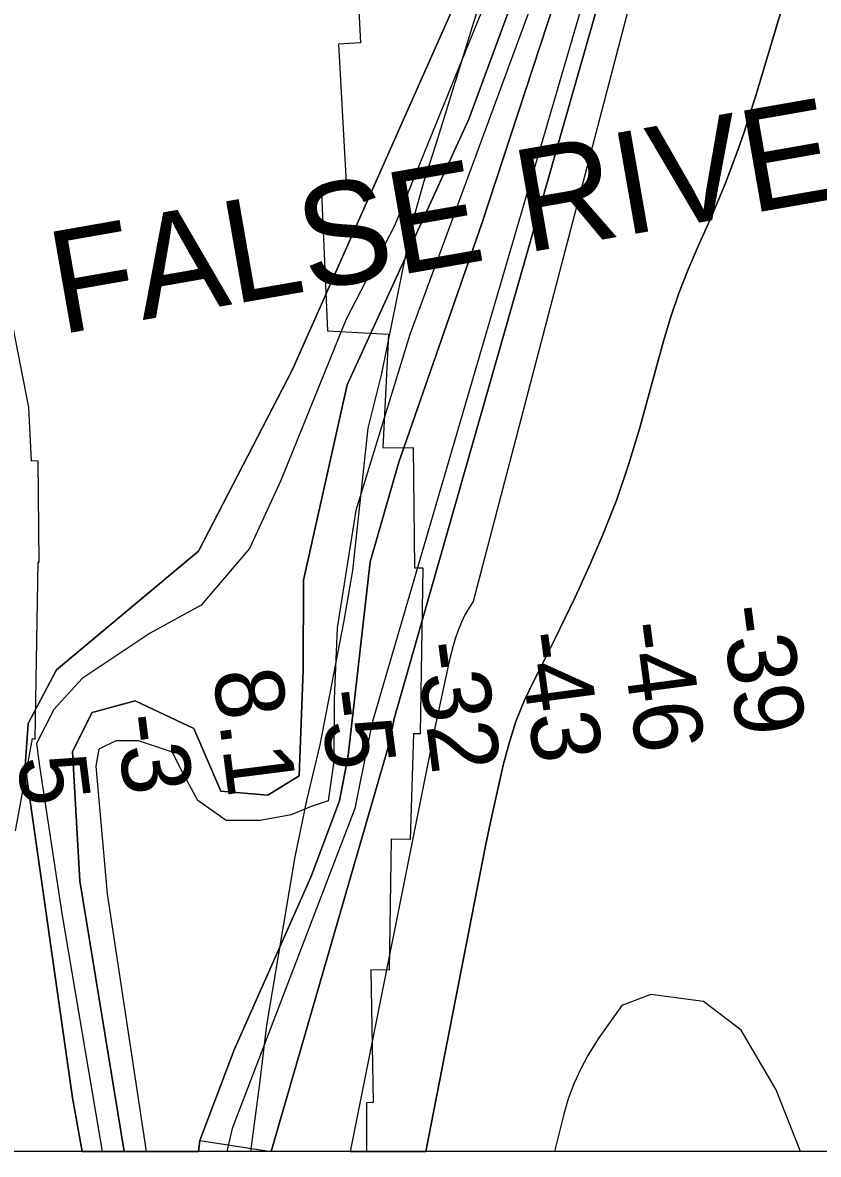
# Model space of a CAD drawing. Extents: x 3271442 to 3309282, y 752266 to 777610.
# Drawn here: x 3284889 to 3285665, y 757642 to 758745 of the extents above; entities that cross this region are included whole.
import ezdxf

# ---------------------------------------------------------------- set-up
doc = ezdxf.new("R2010")
doc.units = 0
for name, color, linetype in [('V-CHAN-NAID', 7, 'Continuous'), ('V-GRID-FRAM', 7, 'Continuous'), ('V-RIVR-EDGE', 7, 'Continuous'), ('V-RIVR-RANG', 7, 'Continuous'), ('V-RRAP-RVMT', 7, 'Continuous'), ('V-TOPO-DPTH', 7, 'Continuous'), ('V-TOPO-MAJR', 7, 'Continuous'), ('V-TOPO-MINR', 7, 'Continuous'), ('V-TOPO-WATR', 7, 'Continuous')]:
    doc.layers.add(name, color=color, linetype=linetype)

msp = doc.modelspace()

# ---------------------------------------------------------------- linework, layer by layer
at = {"layer": 'V-GRID-FRAM'}
msp.add_lwpolyline([(3275591.3, 775827.4), (3307043.5, 775836.6), (3307056.7, 757650.8), (3275588.7, 757641.7), (3275591.3, 775827.4)], dxfattribs=at)
at = {"layer": 'V-RIVR-EDGE'}
msp.add_lwpolyline([(3285345.8, 758799.9), (3285294.1, 758632.3), (3285280.1, 758588.8), (3285268.3, 758547.1), (3285239.2, 758402.9), (3285225.6, 758349.4), (3285210.9, 758210.8), (3285202.1, 758160), (3285178.8, 758040.9), (3285166, 757986.6), (3285154.6, 757931.5), (3285126.8, 757767.7), (3285120.1, 757710.7), (3285111.4, 757644.4)], dxfattribs=at)
at = {"layer": 'V-RRAP-RVMT'}
for p, q in [((3285207.7, 758933.3), (3285218.5, 758725.2)), ((3285218.5, 758725.2), (3285197.1, 758723.6)), ((3285197.1, 758723.6), (3285204.7, 758588.5)), ((3285204.7, 758588.5), (3285180.4, 758586.3)), ((3285180.4, 758586.3), (3285186.3, 758444.3)), ((3284895.3, 758369.5), (3284874.7, 758474.4)), ((3285186.3, 758444.3), (3285245.8, 758441.2)), ((3285245.8, 758441.2), (3285240.3, 758330.4)), ((3284897.6, 758317.2), (3284895.3, 758369.5)), ((3285240.3, 758330.4), (3285269.9, 758330.6)), ((3285269.9, 758330.6), (3285271.2, 758213.2)), ((3284904.2, 758317.6), (3284897.6, 758317.2)), ((3284905.3, 758218.8), (3284904.2, 758317.6)), ((3284901.4, 758046.5), (3284904.1, 758218.8)), ((3284904.1, 758218.8), (3284905.3, 758218.8)), ((3285271.2, 758213.2), (3285279.3, 758213.4)), ((3285279.3, 758213.4), (3285276.9, 758051.5)), ((3285270.2, 758051.5), (3285267, 757948.6)), ((3285276.9, 758051.5), (3285270.2, 758051.5)), ((3284882, 757956.9), (3284898.8, 758046.9)), ((3284898.8, 758046.9), (3284901.4, 758046.5)), ((3285248.6, 757949), (3285246.5, 757821.1)), ((3285267, 757948.6), (3285248.6, 757949)), ((3285246.5, 757821.1), (3285228.6, 757821.4)), ((3285228.6, 757821.4), (3285231, 757692.2)), ((3285224.6, 757691.9), (3285224.3, 757644.5)), ((3285231, 757692.2), (3285224.6, 757691.9)), ((3285224.3, 757644.5), (3284688.8, 757644.3))]:
    msp.add_line(p, q, dxfattribs=at)
at = {"layer": 'V-TOPO-DPTH'}
for p, q in [((3285603.4, 758671.6), (3285643.1, 758804.4)), ((3285643.1, 758804.4), (3285603.4, 758671.6)), ((3285598.1, 758654.7), (3285603.4, 758671.6)), ((3285603.4, 758671.6), (3285598.1, 758654.7)), ((3285592.7, 758638), (3285598.1, 758654.7)), ((3285598.1, 758654.7), (3285592.7, 758638)), ((3285586.9, 758621.4), (3285592.7, 758638)), ((3285592.7, 758638), (3285586.9, 758621.4)), ((3285580.9, 758604.8), (3285586.9, 758621.4)), ((3285586.9, 758621.4), (3285580.9, 758604.8)), ((3285574.5, 758588.4), (3285580.9, 758604.8)), ((3285580.9, 758604.8), (3285574.5, 758588.4)), ((3285567.9, 758572.1), (3285574.5, 758588.4)), ((3285574.5, 758588.4), (3285567.9, 758572.1)), ((3285561, 758555.9), (3285567.9, 758572.1)), ((3285567.9, 758572.1), (3285561, 758555.9)), ((3285553.8, 758539.8), (3285561, 758555.9)), ((3285561, 758555.9), (3285553.8, 758539.8)), ((3285547.9, 758526.9), (3285553.8, 758539.8)), ((3285553.8, 758539.8), (3285547.9, 758526.9)), ((3285538.2, 758504.2), (3285547.9, 758526.9)), ((3285547.9, 758526.9), (3285538.2, 758504.2)), ((3285529.2, 758481.2), (3285538.2, 758504.2)), ((3285538.2, 758504.2), (3285529.2, 758481.2)), ((3285521.3, 758457.9), (3285529.2, 758481.2)), ((3285529.2, 758481.2), (3285521.3, 758457.9)), ((3285514.2, 758434.2), (3285521.3, 758457.9)), ((3285521.3, 758457.9), (3285514.2, 758434.2)), ((3285490.7, 758348.9), (3285514.2, 758434.2)), ((3285514.2, 758434.2), (3285490.7, 758348.9)), ((3285480, 758313.7), (3285490.7, 758348.9)), ((3285490.7, 758348.9), (3285480, 758313.7)), ((3285468.2, 758278.9), (3285480, 758313.7)), ((3285480, 758313.7), (3285468.2, 758278.9)), ((3285454.6, 758244.7), (3285468.2, 758278.9)), ((3285468.2, 758278.9), (3285454.6, 758244.7)), ((3285440, 758211), (3285454.6, 758244.7)), ((3285454.6, 758244.7), (3285440, 758211)), ((3285427.8, 758184.7), (3285440, 758211)), ((3285440, 758211), (3285427.8, 758184.7)), ((3285418.2, 758164.5), (3285427.8, 758184.7)), ((3285427.8, 758184.7), (3285418.2, 758164.5)), ((3285408.4, 758144.4), (3285418.2, 758164.5)), ((3285418.2, 758164.5), (3285408.4, 758144.4)), ((3285398.4, 758124.4), (3285408.4, 758144.4)), ((3285408.4, 758144.4), (3285398.4, 758124.4)), ((3285388.2, 758104.4), (3285398.4, 758124.4)), ((3285398.4, 758124.4), (3285388.2, 758104.4)), ((3285378.7, 758084.3), (3285388.2, 758104.4)), ((3285388.2, 758104.4), (3285378.7, 758084.3)), ((3285370.2, 758063.7), (3285378.7, 758084.3)), ((3285378.7, 758084.3), (3285370.2, 758063.7)), ((3285363.5, 758042.6), (3285370.2, 758063.7)), ((3285370.2, 758063.7), (3285363.5, 758042.6)), ((3285357.8, 758021), (3285363.5, 758042.6)), ((3285363.5, 758042.6), (3285357.8, 758021)), ((3285345.4, 757965.6), (3285357.8, 758021)), ((3285357.8, 758021), (3285345.4, 757965.6)), ((3285340.5, 757942.5), (3285345.4, 757965.6)), ((3285345.4, 757965.6), (3285340.5, 757942.5)), ((3285340.5, 757942.5), (3285282.2, 757644.5)), ((3285060.6, 757644.4), (3285061.9, 757655.2)), ((3285282.2, 757644.5), (3285987.3, 757644.7))]:
    msp.add_line(p, q, dxfattribs=at)
for points in [[(3285984.3, 761013.7), (3285859, 760583.2), (3285731.3, 760337.8), (3285567.5, 759962.6), (3285478.6, 759772.3), (3285417.1, 759476.9), (3285360.4, 758875), (3285152.1, 758406.1), (3285060.6, 758229.6), (3284922.2, 758113.9), (3284894.5, 758061.5), (3284891.6, 758020.1), (3284937.8, 757696.9), (3284947.2, 757644.4), (3284988, 757644.4)], [(3286012.4, 760978.4), (3285889.5, 760586), (3285808.7, 760311.7), (3285616.8, 759782.3), (3285504.9, 759222.2), (3285412.6, 758890.7), (3285324.3, 758650.8), (3285205.5, 758391.8), (3285163.1, 758201.3), (3285162.8, 758113.7), (3285158.8, 758010.7), (3285128.2, 757991.8), (3285082.5, 757995.7), (3285056, 758056.7), (3284998.8, 758083.6), (3284956.9, 758072.2), (3284937.7, 758034.2), (3284945, 757908.3), (3284988, 757644.4)], [(3284988, 757644.4), (3284945, 757908.3), (3284937.7, 758034.2), (3284956.9, 758072.2), (3284998.8, 758083.6), (3285056, 758056.7), (3285082.5, 757995.7), (3285128.2, 757991.8), (3285158.8, 758010.7), (3285162.8, 758113.7), (3285163.1, 758201.3), (3285205.5, 758391.8), (3285324.3, 758650.8), (3285412.6, 758890.7), (3285504.9, 759222.2), (3285616.8, 759782.3), (3285808.7, 760311.7), (3285889.5, 760586), (3286012.4, 760978.4)], [(3284988, 757644.4), (3285060.6, 757644.4), (3285061.9, 757655.2), (3285095.3, 757743.5), (3285170.3, 757911.7), (3285198.1, 757986.2), (3285206.5, 758030.4), (3285228.1, 758219.2), (3285256, 758316.3), (3285336.6, 758548.1), (3285551.8, 759203.2), (3285669.2, 759771.8), (3285805.4, 760149.8), (3285958.5, 760643.7), (3286050.3, 760916.9)], [(3286050.3, 760916.9), (3285958.5, 760643.7), (3285805.4, 760149.8), (3285669.2, 759771.8), (3285551.8, 759203.2), (3285336.6, 758548.1), (3285256, 758316.3), (3285228.1, 758219.2), (3285206.5, 758030.4), (3285198.1, 757986.2), (3285170.3, 757911.7), (3285095.3, 757743.5), (3285061.9, 757655.2), (3285060.6, 757644.4)], [(3285061.9, 757655.2), (3285131.5, 757644.4), (3285247.7, 758046.3), (3285248.1, 758048.7), (3285248.5, 758051), (3285248.9, 758053.4), (3285249.3, 758055.7), (3285249.7, 758058.1), (3285250.2, 758060.4), (3285250.7, 758062.8), (3285251.2, 758065.1), (3285647.4, 759453)], [(3285131.5, 757644.4), (3285247.7, 758046.3), (3285248.1, 758048.7), (3285248.5, 758051), (3285248.9, 758053.4), (3285249.3, 758055.7), (3285249.7, 758058.1), (3285250.2, 758060.4), (3285250.7, 758062.8), (3285251.2, 758065.1), (3285647.4, 759453)], [(3285509.2, 758870.6), (3285328.4, 758180.5), (3285324.3, 758174), (3285320.5, 758167.4), (3285317.2, 758160.4), (3285314.2, 758153.3), (3285311.7, 758146), (3285309.4, 758138.7), (3285307.4, 758131.2), (3285305.5, 758123.7), (3285292, 758062), (3285291.8, 758061.1), (3285291.6, 758060.3), (3285291.5, 758059.4), (3285291.3, 758058.5), (3285291.2, 758057.6), (3285291, 758056.7), (3285290.9, 758055.9), (3285290.8, 758055), (3285208.6, 757644.5)], [(3285509.2, 758870.6), (3285328.4, 758180.5), (3285324.3, 758174), (3285320.5, 758167.4), (3285317.2, 758160.4), (3285314.2, 758153.3), (3285311.7, 758146), (3285309.4, 758138.7), (3285307.4, 758131.2), (3285305.5, 758123.7), (3285292, 758062), (3285291.8, 758061.1), (3285291.6, 758060.3), (3285291.5, 758059.4), (3285291.3, 758058.5), (3285291.2, 758057.6), (3285291, 758056.7), (3285290.9, 758055.9), (3285290.8, 758055), (3285208.6, 757644.5)], [(3285208.6, 757644.5), (3285282.2, 757644.5), (3285340.5, 757942.5)]]:
    msp.add_lwpolyline(points, dxfattribs=at)
at = {"layer": 'V-TOPO-MAJR'}
msp.add_lwpolyline([(3285647.6, 757644.6), (3285624, 757704.6), (3285589.8, 757762.8), (3285553.2, 757790.8), (3285501.6, 757797.4), (3285473.6, 757786.7), (3285450.9, 757755.1), (3285445, 757745.6), (3285440.4, 757737.9), (3285433, 757724.3), (3285426.5, 757710.3), (3285421.2, 757695.7), (3285416.8, 757680.9), (3285407.7, 757644.5)], dxfattribs=at)
at = {"layer": 'V-TOPO-MINR'}
for p, q in [((3285643.1, 758804.4), (3285603.4, 758671.6)), ((3285603.4, 758671.6), (3285598.1, 758654.7)), ((3285598.1, 758654.7), (3285592.7, 758638)), ((3285592.7, 758638), (3285586.9, 758621.4)), ((3285586.9, 758621.4), (3285580.9, 758604.8)), ((3285580.9, 758604.8), (3285574.5, 758588.4)), ((3285574.5, 758588.4), (3285567.9, 758572.1)), ((3285567.9, 758572.1), (3285561, 758555.9)), ((3285561, 758555.9), (3285553.8, 758539.8)), ((3285553.8, 758539.8), (3285547.9, 758526.9)), ((3285547.9, 758526.9), (3285538.2, 758504.2)), ((3285538.2, 758504.2), (3285529.2, 758481.2)), ((3285529.2, 758481.2), (3285521.3, 758457.9)), ((3285521.3, 758457.9), (3285514.2, 758434.2)), ((3285514.2, 758434.2), (3285490.7, 758348.9)), ((3285490.7, 758348.9), (3285480, 758313.7)), ((3285480, 758313.7), (3285468.2, 758278.9)), ((3285468.2, 758278.9), (3285454.6, 758244.7)), ((3285454.6, 758244.7), (3285440, 758211)), ((3285440, 758211), (3285427.8, 758184.7)), ((3285427.8, 758184.7), (3285418.2, 758164.5)), ((3285418.2, 758164.5), (3285408.4, 758144.4)), ((3285408.4, 758144.4), (3285398.4, 758124.4)), ((3285398.4, 758124.4), (3285388.2, 758104.4)), ((3285388.2, 758104.4), (3285378.7, 758084.3)), ((3285378.7, 758084.3), (3285370.2, 758063.7)), ((3285370.2, 758063.7), (3285363.5, 758042.6)), ((3285363.5, 758042.6), (3285357.8, 758021)), ((3285357.8, 758021), (3285345.4, 757965.6)), ((3285345.4, 757965.6), (3285340.5, 757942.5)), ((3285340.5, 757942.5), (3285282.2, 757644.5))]:
    msp.add_line(p, q, dxfattribs=at)
for points in [[(3284947.2, 757644.4), (3284937.8, 757696.9), (3284891.6, 758020.1), (3284894.5, 758061.5), (3284922.2, 758113.9), (3285060.6, 758229.6), (3285152.1, 758406.1), (3285360.4, 758875), (3285417.1, 759476.9), (3285478.6, 759772.3), (3285567.5, 759962.6), (3285731.3, 760337.8), (3285859, 760583.2), (3285984.3, 761013.7)], [(3285992.5, 760980.6), (3285886.7, 760621.8), (3285800.4, 760345.9), (3285616.9, 759841), (3285589, 759741.6), (3285488.4, 759247.5), (3285404.7, 758927.4), (3285349.2, 758786.7), (3285251.9, 758546.7), (3285204.7, 758455.7), (3285140.8, 758298.4), (3285110.3, 758232.2), (3285063.2, 758177.1), (3285013.4, 758149.6), (3284947, 758105.6), (3284919.4, 758075.3), (3284902.7, 758042.2), (3284905.4, 758020.1), (3284927.2, 757876.4), (3284966.8, 757644.4)], [(3285060.6, 757644.4), (3285061.9, 757655.2), (3285095.3, 757743.5), (3285170.3, 757911.7), (3285198.1, 757986.2), (3285206.5, 758030.4), (3285228.1, 758219.2), (3285256, 758316.3), (3285336.6, 758548.1), (3285551.8, 759203.2), (3285669.2, 759771.8), (3285805.4, 760149.8), (3285958.5, 760643.7), (3286050.3, 760916.9)], [(3285647.4, 759453), (3285251.2, 758065.1), (3285250.7, 758062.8), (3285250.2, 758060.4), (3285249.7, 758058.1), (3285249.3, 758055.7), (3285248.9, 758053.4), (3285248.5, 758051), (3285248.1, 758048.7), (3285247.7, 758046.3), (3285131.5, 757644.4)], [(3285559.2, 759187.9), (3285230.2, 758063.6), (3285229.5, 758060.5), (3285228.9, 758057.4), (3285228.2, 758054.4), (3285227.6, 758051.2), (3285227, 758048.1), (3285226.5, 758045), (3285213.2, 757978.7), (3285093.3, 757666.9), (3285088.2, 757644.4)], [(3285509.2, 758870.6), (3285328.4, 758180.5), (3285324.3, 758174), (3285320.5, 758167.4), (3285317.2, 758160.4), (3285314.2, 758153.3), (3285311.7, 758146), (3285309.4, 758138.7), (3285307.4, 758131.2), (3285305.5, 758123.7), (3285292, 758062), (3285291.8, 758061.1), (3285291.6, 758060.3), (3285291.5, 758059.4), (3285291.3, 758058.5), (3285291.2, 758057.6), (3285291, 758056.7), (3285290.9, 758055.9), (3285290.8, 758055), (3285208.6, 757644.5)], [(3285415.6, 758844.5), (3285266.7, 758440.7), (3285213.9, 758269.3), (3285195.7, 758154.7), (3285192.8, 758085.7), (3285192.6, 758024.9), (3285187, 757986.2), (3285170.4, 757980.8), (3285151.1, 757972.5), (3285120.7, 757967.1), (3285087.5, 757967.2), (3285060, 757986.6), (3285043.5, 758017), (3285035.2, 758033.6), (3285002.1, 758044.7), (3284980, 758044.8), (3284963.4, 758036.5), (3284960.6, 758019.9), (3284971.4, 757895.7), (3285009.7, 757644.4)]]:
    msp.add_lwpolyline(points, dxfattribs=at)
at = {"layer": 'V-TOPO-WATR'}
msp.add_lwpolyline([(3286012.4, 760978.4), (3285889.5, 760586), (3285808.7, 760311.7), (3285616.8, 759782.3), (3285504.9, 759222.2), (3285412.6, 758890.7), (3285324.3, 758650.8), (3285205.5, 758391.8), (3285163.1, 758201.3), (3285162.8, 758113.7), (3285158.8, 758010.7), (3285128.2, 757991.8), (3285082.5, 757995.7), (3285056, 758056.7), (3284998.8, 758083.6), (3284956.9, 758072.2), (3284937.7, 758034.2), (3284945, 757908.3), (3284988, 757644.4)], dxfattribs=at)

# ---------------------------------------------------------------- texts
at = {"layer": 'V-CHAN-NAID'}
msp.add_text('FALSE RIVER (250.2)', height=100, rotation=9.9341, dxfattribs=at).set_placement((3284925.7, 758440.7))
at = {"layer": 'V-RIVR-RANG'}
for s, rotation, p in [('-39', 277.5471, (3285570.1, 758174.7)), ('-46', 277.5471, (3285471.4, 758158.4)), ('-32', 277.5471, (3285272.2, 758138.9)), ('-43', 277.5471, (3285371.8, 758148.7)), ('8.1', 277.2683, (3285074.5, 758111.8)), ('-5', 277.5471, (3285177.5, 758092.5)), ('-3', 277.2683, (3284979.2, 758068.5)), ('5', 277.2683, (3284883.6, 758027.9))]:
    msp.add_text(s, height=67, rotation=rotation, dxfattribs=at).set_placement(p)

doc.saveas('drawing.dxf')
